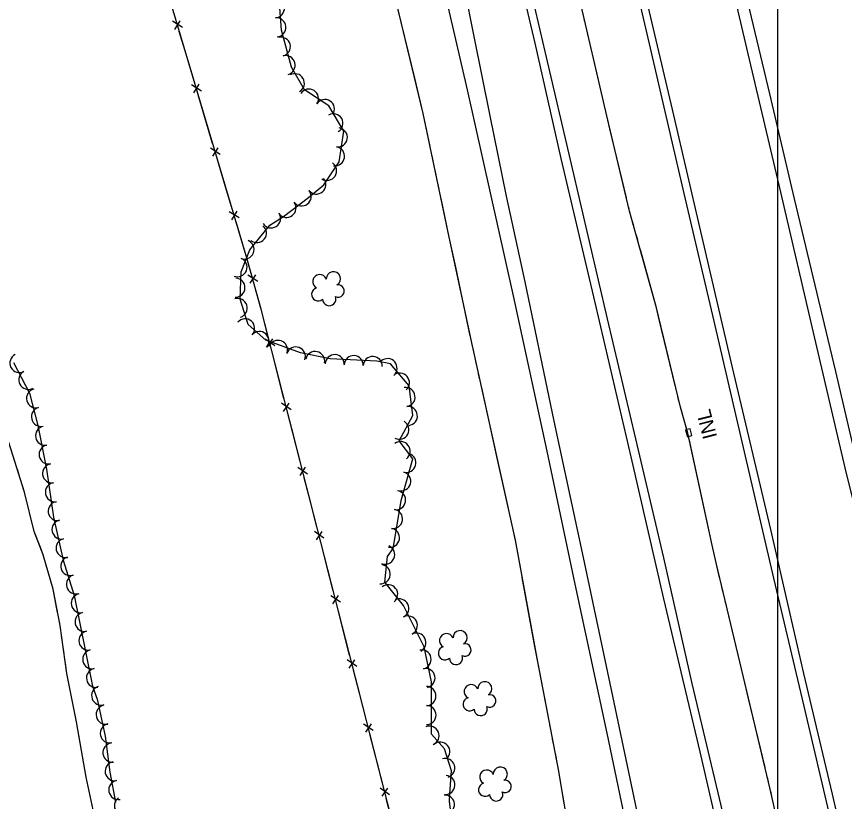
# Model space of a CAD drawing. Extents: x 353423 to 364002, y 127000 to 201942.
# Drawn here: x 360680 to 361028, y 149649.5 to 149979.3 of the extents above; entities that cross this region are included whole.
import ezdxf

# ---------------------------------------------------------------- set-up
doc = ezdxf.new("R2010")
doc.units = 0
for name, color, linetype in [('E_DTM_SlopeBottom', 7, 'Continuous'), ('E_DTM_SlopeTop', 7, 'Continuous'), ('E_FEN_Generic', 7, 'Continuous'), ('E_LAND_TreeLine', 7, 'Continuous'), ('E_STRUCT_WingWall', 7, 'Continuous')]:
    doc.layers.add(name, color=color, linetype=linetype)

msp = doc.modelspace()

# ---------------------------------------------------------------- linework, layer by layer
at = {"layer": 'E_DTM_SlopeBottom'}
for p, q in [((360749.74, 149974.71), (360745.58, 149977.35)), ((360746.6, 149973.95), (360748.83, 149977.53)), ((360757.7, 149948.05), (360753.54, 149950.68)), ((360754.55, 149947.29), (360756.79, 149950.87)), ((360765.65, 149921.38), (360761.49, 149924.01)), ((360762.5, 149920.62), (360764.74, 149924.2)), ((360773.6, 149894.71), (360769.44, 149897.34)), ((360770.45, 149893.95), (360772.69, 149897.53)), ((360781.39, 149867.96), (360777.27, 149870.67)), ((360778.23, 149867.26), (360780.53, 149870.8)), ((360788.54, 149841.03), (360784.49, 149843.83)), ((360785.37, 149840.39), (360787.74, 149843.89)), ((360795.44, 149814.07), (360791.39, 149816.87)), ((360792.27, 149813.44), (360794.64, 149816.93)), ((360802.34, 149787.11), (360798.29, 149789.91)), ((360799.17, 149786.48), (360801.54, 149789.97)), ((360809.24, 149760.16), (360805.19, 149762.95)), ((360806.07, 149759.52), (360808.44, 149763.01)), ((360812.97, 149732.56), (360815.35, 149736.05)), ((360816.15, 149733.2), (360812.09, 149735.99)), ((360823.05, 149706.24), (360818.99, 149709.03)), ((360819.87, 149705.6), (360822.25, 149709.09)), ((360829.95, 149679.28), (360825.89, 149682.07)), ((360826.77, 149678.64), (360829.15, 149682.13)), ((360836.85, 149652.32), (360832.79, 149655.11)), ((360833.67, 149651.68), (360836.05, 149655.17))]:
    msp.add_line(p, q, dxfattribs=at)
for points in [[(360914.12, 149316.01), (360897.46, 149387.79), (360876.86, 149475.25), (360857.68, 149558.61), (360841.91, 149625.52), (360782.81, 149856.44), (360776.95, 149877.38), (360669.69, 150237.14), (360665.96, 150249.68), (360657.05, 150288.08), (360641.55, 150353.99), (360630.22, 150404.25), (360612.75, 150478.84), (360597.81, 150542.39), (360582.28, 150608.85), (360565.08, 150682.81), (360546.77, 150759.93), (360526.86, 150855.63), (360510.85, 150933.48), (360499.68, 150990.1)], [(360751.25, 149963.58), (360748.41, 149973.11)], [(360754.48, 149952.74), (360751.25, 149963.58)], [(360759.2, 149936.91), (360756.36, 149946.44)], [(360762.43, 149926.07), (360759.2, 149936.91)], [(360767.16, 149910.24), (360764.31, 149919.77)], [(360770.39, 149899.4), (360767.16, 149910.24)], [(360775.11, 149883.57), (360772.27, 149893.1)], [(360778.26, 149872.71), (360776.95, 149877.38), (360775.11, 149883.57)], [(360782.7, 149856.8), (360780.03, 149866.38)], [(360785.52, 149845.85), (360782.81, 149856.44), (360782.7, 149856.8)], [(360789.61, 149829.85), (360787.15, 149839.48)], [(360792.42, 149818.89), (360789.61, 149829.85)], [(360796.51, 149802.89), (360794.05, 149812.52)], [(360961.99, 149802.77), (360963.92, 149803.27), (360963.18, 149806.17), (360961.25, 149805.68), (360961.99, 149802.77)], [(360799.32, 149791.93), (360796.51, 149802.89)], [(360803.41, 149775.93), (360800.95, 149785.56)], [(360806.22, 149764.97), (360803.41, 149775.93)], [(360810.32, 149748.97), (360807.85, 149758.6)], [(360813.12, 149738.01), (360810.32, 149748.97)], [(360817.22, 149722.01), (360814.75, 149731.64)], [(360820.02, 149711.05), (360817.22, 149722.01)], [(360824.12, 149695.05), (360821.65, 149704.68)], [(360826.92, 149684.09), (360824.12, 149695.05)], [(360831.02, 149668.09), (360828.55, 149677.73)], [(360833.82, 149657.14), (360831.02, 149668.09)], [(360837.92, 149641.13), (360835.45, 149650.77)]]:
    msp.add_lwpolyline(points, dxfattribs=at)
at = {"layer": 'E_DTM_SlopeTop'}
for points in [[(360984.9, 149594.33), (360967.32, 149670.35), (360952.12, 149734.71), (360938.42, 149794.31), (360922.72, 149861.54), (360908.96, 149919.76), (360897.98, 149968.14), (360883.19, 150031.19), (360868.63, 150093.18), (360855.05, 150150.9), (360839.72, 150217.36), (360827.24, 150270.68), (360817.53, 150312.62), (360801.53, 150380.78), (360785.51, 150450.01), (360769.4, 150518.46), (360753.72, 150585.82), (360737.76, 150653.56), (360720.12, 150729.71), (360703.67, 150799.63), (360687.91, 150867.07), (360671.09, 150939.02), (360657.65, 150997.24)], [(361072.46, 149613.55), (361058.02, 149670.73), (361042.87, 149731.75), (361028.95, 149787.29), (361015.47, 149844.8), (361001.24, 149905.57), (360988.16, 149961.27), (360977.01, 150008.69), (360963.7, 150062.19), (360950.4, 150114.68), (360932.92, 150182.35), (360914.65, 150254.41), (360899.99, 150310.74), (360883.81, 150374.47), (360865.18, 150447.61), (360841.53, 150540.36), (360820.61, 150625.37), (360806.45, 150686.54), (360791.88, 150748.76), (360774.41, 150824.12), (360761.95, 150876.48), (360746.27, 150944.02), (360733.49, 150998.58)], [(360634.96, 150992.85), (360653.52, 150911.93), (360669.38, 150843.14), (360685.35, 150775.22), (360699.08, 150715.82), (360717.96, 150635.55), (360734.26, 150565.86), (360748.17, 150507.4), (360759.47, 150457.84), (360770.73, 150409.1), (360786.33, 150342.11), (360801.67, 150276.88), (360820.2, 150197.52), (360836.03, 150129.07), (360851.92, 150061.91), (360868.14, 149991.58), (360872.23, 149970.9), (360878.93, 149937.65), (360885.77, 149903.83), (360893.63, 149867.82), (360905.93, 149809.36), (360918.25, 149752.02), (360929.4, 149699.14), (360943.35, 149632.57)], [(360936.91, 149636.62), (360928.25, 149678.15), (360914.88, 149740.82), (360903.1, 149796.74), (360888.94, 149861.93), (360869.62, 149948.59), (360856.63, 150004.35), (360842.22, 150066.03), (360823.09, 150148.03), (360807.89, 150212.57), (360789.93, 150290.03), (360775.14, 150353.38), (360757.04, 150431.15), (360741.29, 150497.62), (360726.26, 150562.82), (360707.04, 150644.54), (360683.8, 150743.41), (360667.76, 150813.16), (360645.88, 150907.63), (360626.58, 150991.54)], [(360807.7, 150719.71), (360823.46, 150653.17), (360835.25, 150601.96), (360846.67, 150553.68), (360860.58, 150491.99), (360870.67, 150447.61), (360882.48, 150400.62), (360894.62, 150353.09), (360910.33, 150291.33), (360925.9, 150230.61), (360938.76, 150179.65), (360950.68, 150133.5), (360962.76, 150084.96), (360983.5, 150001.44), (360996.54, 149946.83), (361006.88, 149902.69), (361024.3, 149830.26), (361037.73, 149772.5), (361050.23, 149722.66), (361067.71, 149653.92), (361082.27, 149596.33)], [(361023.17, 149638.12), (361010.42, 149692.48), (360998.31, 149743.36), (360986.45, 149794.58), (360973.26, 149851.29), (360960.59, 149905.01), (360946.14, 149967.91), (360933.04, 150023.74), (360922.76, 150068.11), (360911.79, 150115.26), (360899.61, 150168.18), (360886.02, 150226.39), (360873.33, 150280.09), (360862.99, 150325.55), (360849.15, 150382.54), (360838.76, 150428.37), (360829.97, 150465.22), (360821.38, 150502.74), (360809.84, 150553.1), (360785.51, 150656.89), (360771.58, 150717.24)], [(360734.47, 150684.42), (360746.8, 150631.19), (360757.94, 150584.01), (360769.73, 150533.42), (360782.78, 150476.89), (360792.31, 150435.61), (360802.37, 150393.12), (360815, 150338.14), (360825.64, 150293.66), (360836.89, 150244.77), (360848.85, 150193.13), (360859.74, 150146.16), (360874.78, 150081.52), (360889.39, 150019.37), (360902.13, 149964.73), (360913.13, 149917.36), (360928.23, 149852.36), (360940.22, 149801.96), (360951.93, 149751.86), (360963.88, 149699.07), (360981.49, 149624.85)], [(360781.95, 150685.42), (360795.66, 150626.04), (360817.15, 150533.77), (360830.8, 150475.74), (360843.78, 150419.96), (360856.81, 150364.08), (360871.99, 150299.28), (360882.98, 150252.01), (360893.79, 150205.55), (360904.28, 150160.7), (360917.95, 150101.35), (360931.27, 150045.29), (360944.2, 149988.57), (360956.16, 149937.95), (360967.15, 149890.89), (360980.89, 149831.89), (360996.89, 149763.76), (361010.85, 149703.23), (361022.81, 149652.61), (361041.75, 149570.97)]]:
    msp.add_lwpolyline(points, dxfattribs=at)
at = {"layer": 'E_FEN_Generic'}
for points in [[(360862.36, 149646.11), (360862.05, 149649.69), (360862.16, 149652.72), (360862.82, 149662.46), (360859.85, 149671.67), (360854.39, 149677.85), (360854.44, 149686.05), (360854.39, 149699.76), (360851.33, 149714.53), (360842.64, 149731.87), (360834.86, 149741.67), (360835.94, 149752.41), (360838.34, 149755.77), (360840.12, 149766.58), (360841.65, 149775.98), (360846.55, 149793.52), (360840.82, 149801.1), (360846.6, 149811.68), (360845.03, 149824.16), (360837.17, 149833.39), (360831.47, 149834.5), (360811.78, 149835.46), (360799.4, 149838), (360784.8, 149843.41), (360777.4, 149849.94), (360773.95, 149860.65), (360774.36, 149872.03), (360778.04, 149881.35), (360786.5, 149891.75), (360792.23, 149895.38), (360795.68, 149897.94), (360802.79, 149903.38), (360809.2, 149908.7), (360815.65, 149918.37), (360817.58, 149931.15), (360811.33, 149941.9), (360801, 149948.61), (360795.52, 149958.06), (360791.43, 149973.7), (360790.25, 149988.8)], [(360678.76, 149833.94), (360685.48, 149821.11), (360689.01, 149807.57), (360692.54, 149789.21), (360695.59, 149768.98), (360699.6, 149750.92), (360704.19, 149736.05), (360708.86, 149713.24), (360711.97, 149697.99), (360713.88, 149692.44), (360717.32, 149676.94), (360719.19, 149661.86), (360721.63, 149649.18)]]:
    msp.add_lwpolyline(points, dxfattribs=at)
for centre, radius, start, end in [((360788.62, 149982.83), 4.01, 274.4728, 94.4575), ((360789.24, 149974.84), 4.01, 274.4728, 94.4575), ((360791.1, 149966.69), 4.01, 284.6466, 104.6313), ((360793.12, 149958.93), 4.01, 284.6466, 104.6313), ((360797, 149951.33), 4.01, 300.146, 120.1307), ((360802.92, 149944.87), 4.01, 326.9834, 146.9681), ((360809.63, 149940.5), 4.01, 326.9834, 146.9681), ((360813.21, 149934.49), 4.01, 300.1944, 120.1791), ((360815.07, 149928.57), 4.01, 261.398, 81.3827), ((360813.87, 149920.65), 4.01, 261.398, 81.3827), ((360810.56, 149914.52), 4.01, 236.3299, 56.3146), ((360806.01, 149908.77), 4.01, 219.712, 39.6967), ((360799.86, 149903.77), 4.01, 217.445, 37.4297), ((360793.51, 149898.94), 4.01, 216.4536, 36.4383), ((360787, 149894.55), 4.01, 212.3817, 32.3664), ((360781.03, 149888.35), 4.01, 230.8906, 50.8753), ((360775.83, 149881.47), 4.01, 248.4569, 68.4416), ((360772.89, 149874.02), 4.01, 248.4569, 68.4416), ((360813.19, 149869.16), 2.97, 299.2179, 182.1912), ((360772.02, 149865.41), 4.01, 267.9396, 87.9243), ((360807.47, 149867.94), 2.97, 21.5671, 242.801), ((360806.81, 149862.6), 2.78, 104.538, 312.311), ((360815.18, 149864.01), 2.61, 243.9232, 101.8558), ((360811.46, 149860.61), 2.78, 181.215, 22.2261), ((360772.97, 149856.85), 4.01, 287.8515, 107.8362), ((360776.07, 149848.32), 4.01, 318.594, 138.5787), ((360782.08, 149843.02), 4.01, 318.594, 138.5787), ((360789.91, 149839.28), 4.01, 339.67, 159.6546), ((360797.43, 149836.5), 4.01, 339.67, 159.6546), ((360681.22, 149833.78), 4.01, 117.6556, 297.6403), ((360805.52, 149834.6), 4.01, 348.4132, 168.3979), ((360813.73, 149833.27), 4.01, 357.1987, 177.1834), ((360821.73, 149832.87), 4.01, 357.1987, 177.1834), ((360829.73, 149832.48), 4.01, 357.1987, 177.1834), ((360835.94, 149831.6), 4.01, 310.4357, 130.4204), ((360684.93, 149826.68), 4.01, 117.6556, 297.6403), ((360841.14, 149825.5), 4.01, 310.4357, 130.4204), ((360843.51, 149819.47), 4.01, 277.1587, 97.1433), ((360688.22, 149818.91), 4.01, 104.5841, 284.5688), ((360690.24, 149811.16), 4.01, 104.5841, 284.5688), ((360844.5, 149811.52), 4.01, 277.1587, 97.1433), ((360840.97, 149805.74), 4.01, 241.365, 61.3496), ((360691.98, 149803.2), 4.01, 100.9041, 280.8887), ((360693.5, 149795.34), 4.01, 100.9041, 280.8887), ((360841.48, 149796.75), 4.01, 307.0899, 127.0746), ((360843.89, 149791.79), 4.01, 254.4105, 74.3952), ((360694.94, 149787.37), 4.01, 98.5826, 278.5673), ((360841.73, 149784.08), 4.01, 254.4105, 74.3952), ((360696.13, 149779.45), 4.01, 98.5826, 278.5673), ((360839.55, 149776.13), 4.01, 260.7433, 80.728), ((360697.33, 149771.53), 4.01, 98.5826, 278.5673), ((360838.26, 149768.23), 4.01, 260.7433, 80.728), ((360698.88, 149763.82), 4.01, 102.5143, 282.499), ((360836.96, 149760.32), 4.01, 260.6777, 80.6624), ((360700.62, 149756), 4.01, 102.5143, 282.499), ((360834.96, 149753.19), 4.01, 246.6119, 66.5966), ((360702.56, 149748.41), 4.01, 107.1692, 287.1538), ((360833.09, 149745.03), 4.01, 264.2453, 84.23), ((360704.93, 149740.76), 4.01, 107.1692, 287.1538), ((360836.22, 149736.57), 4.01, 308.4594, 128.444), ((360706.99, 149732.82), 4.01, 101.5844, 281.5691), ((360840.91, 149730.63), 4.01, 296.6361, 116.6208), ((360708.6, 149724.97), 4.01, 101.5844, 281.5691), ((360844.5, 149723.47), 4.01, 296.6361, 116.6208), ((360710.21, 149717.12), 4.01, 101.5844, 281.5691), ((360848.09, 149716.3), 4.01, 296.6361, 116.6208), ((360860.76, 149717.13), 2.97, 21.5671, 242.801), ((360866.48, 149718.36), 2.97, 299.2179, 182.1912), ((360868.47, 149713.21), 2.61, 243.9232, 101.8558), ((360711.81, 149709.27), 4.01, 101.5139, 281.4986), ((360850.29, 149709.23), 4.01, 281.7146, 101.6993), ((360860.09, 149711.8), 2.78, 104.538, 312.311), ((360864.75, 149709.81), 2.78, 181.215, 22.2261), ((360713.41, 149701.42), 4.01, 101.5139, 281.4986), ((360851.91, 149701.39), 4.01, 281.7146, 101.6993), ((360715.56, 149694.01), 4.01, 109.0454, 289.0301), ((360852.31, 149693.84), 4.01, 270.2208, 90.2055), ((360871.15, 149695.7), 2.97, 21.5671, 242.801), ((360876.88, 149696.92), 2.97, 299.2179, 182.1912), ((360878.86, 149691.77), 2.61, 243.9232, 101.8558), ((360870.49, 149690.37), 2.78, 104.538, 312.311), ((360717.46, 149685.98), 4.01, 102.5142, 282.4988), ((360852.34, 149685.85), 4.01, 269.6375, 89.6222), ((360875.14, 149688.37), 2.78, 181.215, 22.2261), ((360719.19, 149678.16), 4.01, 102.5142, 282.4988), ((360853.63, 149677.17), 4.01, 292.0493, 112.034), ((360720.29, 149670.03), 4.01, 97.0915, 277.0762), ((360858.14, 149670.44), 4.01, 311.4889, 131.4736), ((360860.25, 149663.61), 4.01, 287.894, 107.8787), ((360721.26, 149662.22), 4.01, 100.9094, 280.8941), ((360883.37, 149661), 2.97, 299.2179, 182.1912), ((360860.31, 149656.49), 4.01, 266.0905, 86.0752), ((360877.65, 149659.78), 2.97, 21.5671, 242.801), ((360722.77, 149654.35), 4.01, 100.9094, 280.8941), ((360876.99, 149654.45), 2.78, 104.538, 312.311), ((360885.36, 149655.85), 2.61, 243.9232, 101.8558), ((360881.64, 149652.45), 2.78, 181.215, 22.2261), ((360725.14, 149647.77), 4.01, 124.4408, 304.4254), ((360860.08, 149648.17), 4.01, 274.8495, 94.8342)]:
    msp.add_arc(centre, radius, start, end, dxfattribs=at)
at = {"layer": 'E_LAND_TreeLine'}
msp.add_line((361000, 149000), (361000, 151500), dxfattribs=at)
at = {"layer": 'E_STRUCT_WingWall'}
for points in [[(360680.3, 150689.99), (360691.82, 150636.41), (360700.39, 150600.58), (360708.24, 150567.11), (360717.61, 150523.18), (360728.2, 150481.85), (360740.71, 150426.96), (360753.58, 150372.68), (360765.54, 150318.66), (360776.06, 150271.74), (360783.95, 150236.91), (360796.42, 150172.91), (360809.46, 150118), (360818.39, 150078.43), (360824.72, 150048.05), (360837.9, 149992.31), (360850.83, 149938.68), (360861.76, 149886.65), (360871.48, 149841.01), (360878.66, 149808.64), (360889.61, 149759.34), (360898.93, 149708.15), (360907.69, 149662.96), (360916.7, 149609.89)], [(361006.46, 149612.07), (360996.84, 149654.67), (360985.61, 149701.79), (360974.05, 149749.74), (360972.49, 149757.18), (360962.24, 149804.24), (360959.07, 149815.27), (360948.99, 149857.01), (360937.73, 149897.59), (360928.1, 149937.61), (360915.94, 149990.14), (360906.64, 150030.59), (360896.84, 150070.68), (360884.01, 150127.63), (360871.66, 150178.04), (360862.4, 150219.23), (360849.34, 150272.91), (360837.96, 150318.11)], [(360840.33, 149982.21), (360847.25, 149953.53)], [(360918.94, 149977.18), (360918.48, 149979.18)], [(360920.33, 149971.17), (360919.87, 149973.18)], [(360921.72, 149965.17), (360921.26, 149967.17)], [(360929.41, 149932.16), (360928.1, 149937.61), (360922.65, 149961.17)], [(360847.25, 149953.53), (360850.83, 149938.68), (360853.76, 149924.75)], [(360936.38, 149903.21), (360929.41, 149932.16)], [(360854.59, 149920.77), (360855.01, 149918.78)], [(360855.85, 149914.8), (360856.27, 149912.81)], [(360857.1, 149908.82), (360857.52, 149906.83)], [(360858.36, 149902.85), (360861.76, 149886.65), (360864.46, 149873.98)], [(360937.83, 149897.22), (360937.73, 149897.59), (360937.34, 149899.21)], [(360939.48, 149891.28), (360938.93, 149893.26)], [(360941.13, 149885.34), (360940.58, 149887.32)], [(360950.05, 149852.65), (360948.99, 149857.01), (360942.23, 149881.39)], [(360864.46, 149873.98), (360870.6, 149845.13)], [(360957.04, 149823.7), (360950.05, 149852.65)], [(360871.45, 149841.14), (360871.48, 149841.01), (360871.89, 149839.16)], [(360872.77, 149835.19), (360873.21, 149833.2)], [(360874.09, 149829.23), (360874.54, 149827.24)], [(360875.41, 149823.27), (360878.66, 149808.64), (360881.81, 149794.46)], [(360958.48, 149817.71), (360958, 149819.71)], [(360960.08, 149811.76), (360959.51, 149813.74)], [(360961.78, 149805.85), (360961.21, 149807.82)], [(360714.35, 149636.21), (360709.24, 149659.73), (360705.26, 149683.01), (360701.17, 149703.34), (360698.35, 149723.5), (360695.34, 149738.69), (360691.16, 149753.19), (360687.47, 149762.91), (360683.35, 149779.45), (360676.82, 149800.38)], [(360969.09, 149772.76), (360962.75, 149801.86)], [(360881.81, 149794.46), (360888.21, 149765.66)], [(360680.95, 149787.14), (360680.37, 149789.01)], [(360690.01, 149756.23), (360687.47, 149762.91), (360683.35, 149779.45), (360682.12, 149783.41)], [(360975.51, 149743.68), (360974.05, 149749.74), (360972.49, 149757.18), (360969.09, 149772.76)], [(360889.09, 149761.69), (360889.53, 149759.71)], [(360697.28, 149728.89), (360695.34, 149738.69), (360691.16, 149753.19), (360690.01, 149756.23)], [(360890.27, 149755.7), (360890.64, 149753.7)], [(360891.37, 149749.7), (360891.73, 149747.7)], [(360892.46, 149743.69), (360897.75, 149714.66)], [(360976.95, 149737.69), (360976.47, 149739.69)], [(360978.4, 149731.7), (360977.92, 149733.7)], [(360979.84, 149725.71), (360979.36, 149727.71)], [(360698.4, 149723.13), (360698.35, 149723.5), (360698.04, 149725.05)], [(360699.21, 149717.33), (360698.94, 149719.26)], [(360987.76, 149692.76), (360985.61, 149701.79), (360980.8, 149721.71)], [(360700.02, 149711.52), (360699.75, 149713.46)], [(360897.75, 149714.66), (360898.93, 149708.15), (360903.29, 149685.68)], [(360705.81, 149679.8), (360705.26, 149683.01), (360701.17, 149703.34), (360700.56, 149707.65)], [(360994.67, 149663.78), (360987.76, 149692.76)], [(360904.06, 149681.69), (360904.45, 149679.69)], [(360710.93, 149651.94), (360709.24, 149659.73), (360705.81, 149679.8)], [(360905.23, 149675.7), (360905.61, 149673.7)], [(360906.39, 149669.71), (360906.78, 149667.71)], [(360907.55, 149663.71), (360907.69, 149662.96), (360912.5, 149634.63)], [(360996.1, 149657.79), (360995.62, 149659.79)], [(360997.49, 149651.79), (360997.04, 149653.79)]]:
    msp.add_lwpolyline(points, dxfattribs=at)

# ---------------------------------------------------------------- texts
at = {"layer": 'E_DTM_SlopeBottom'}
msp.add_text('INL', height=6, rotation=104.2458, dxfattribs=at).set_placement((360974.55, 149802.73))

doc.saveas('drawing.dxf')
